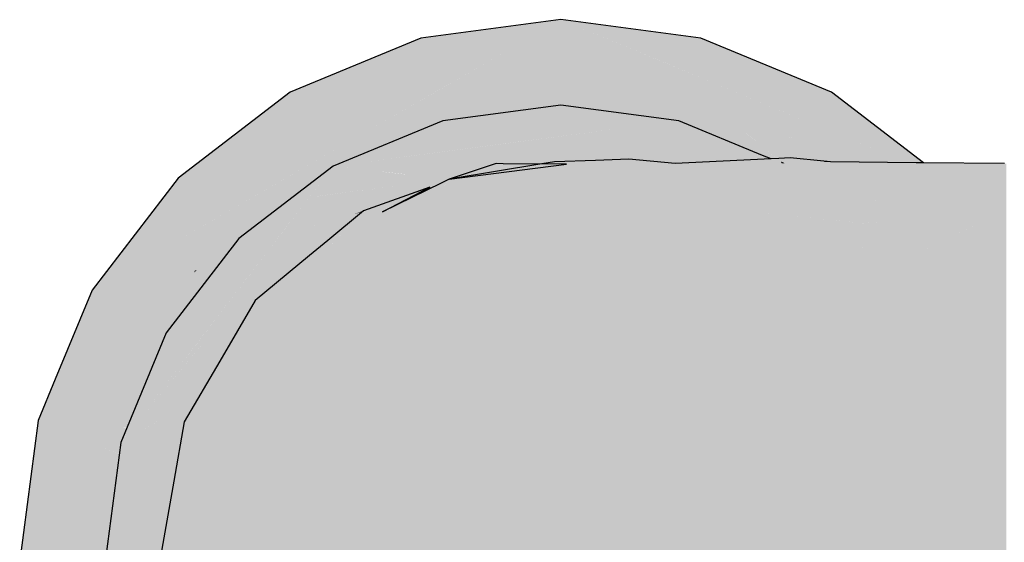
# Model space of a CAD drawing. Header units: millimetres. Extents: x -16331 to -10174, y -4135 to -3584.
# Tile 422 of 456: x -10185.3498 to -10185.1933, y -4010.5527 to -4010.4696. Entities that reach past the tile are written whole.
import ezdxf

# ---------------------------------------------------------------- set-up
doc = ezdxf.new("R2010")
doc.units = ezdxf.units.MM
doc.layers.add('AF-Conexões', color=4, linetype='Continuous')

msp = doc.modelspace()

# ---------------------------------------------------------------- hatches: boundary and pattern name
at = {"layer": 'AF-Conexões', "linetype": 'Continuous'}
for points in [[(-10185.33394, -4010.53867), (-10185.3337, -4010.53684), (-10185.33356, -4010.5365), (-10185.33365, -4010.53648), (-10185.33355, -4010.53648), (-10185.33273, -4010.53449), (-10185.33338, -4010.53444), (-10185.3327, -4010.53443), (-10185.33224, -4010.53332), (-10185.33324, -4010.53332), (-10185.33774, -4010.53408), (-10185.33866, -4010.53528), (-10185.33774, -4010.53408), (-10185.33324, -4010.53332), (-10185.3321, -4010.53299), (-10185.33042, -4010.52893), (-10185.32937, -4010.52638), (-10185.33274, -4010.52955), (-10185.33716, -4010.53332), (-10185.33274, -4010.52955), (-10185.32937, -4010.52638), (-10185.32647, -4010.51938), (-10185.31934, -4010.51009), (-10185.31906, -4010.50847), (-10185.31934, -4010.51009), (-10185.31774, -4010.508), (-10185.31672, -4010.50667), (-10185.31497, -4010.50439), (-10185.31888, -4010.50739), (-10185.31497, -4010.50439), (-10185.30696, -4010.49825), (-10185.30768, -4010.49834), (-10185.30696, -4010.49825), (-10185.29997, -4010.49288), (-10185.29857, -4010.4923), (-10185.29921, -4010.4923), (-10185.29857, -4010.4923), (-10185.2957, -4010.49112), (-10185.29504, -4010.49084), (-10185.28878, -4010.48648), (-10185.28902, -4010.48651), (-10185.28878, -4010.48648), (-10185.29504, -4010.49084), (-10185.29086, -4010.48911), (-10185.29016, -4010.48882), (-10185.28666, -4010.4862), (-10185.28696, -4010.48624), (-10185.28666, -4010.4862), (-10185.29016, -4010.48882), (-10185.28251, -4010.48565), (-10185.27813, -4010.48508), (-10185.26847, -4010.4838), (-10185.26377, -4010.48318), (-10185.26656, -4010.48282), (-10185.26959, -4010.48242), (-10185.27214, -4010.48208), (-10185.27347, -4010.48191), (-10185.2779, -4010.48132), (-10185.27347, -4010.48191), (-10185.27214, -4010.48208), (-10185.26959, -4010.48242), (-10185.26656, -4010.48282), (-10185.26377, -4010.48318), (-10185.25988, -4010.48335), (-10185.25814, -4010.48244), (-10185.25988, -4010.48335), (-10185.26377, -4010.48318), (-10185.26041, -4010.48363), (-10185.26, -4010.48341), (-10185.26041, -4010.48363), (-10185.25217, -4010.48471), (-10185.25018, -4010.48401), (-10185.25217, -4010.48471), (-10185.2511, -4010.48485), (-10185.24503, -4010.48565), (-10185.2488, -4010.48409), (-10185.24955, -4010.48378), (-10185.2488, -4010.48409), (-10185.24503, -4010.48565), (-10185.23982, -4010.48781), (-10185.24127, -4010.48615), (-10185.24814, -4010.48387), (-10185.24127, -4010.48615), (-10185.24434, -4010.48261), (-10185.249, -4010.48359), (-10185.25407, -4010.48191), (-10185.25577, -4010.4812), (-10185.26003, -4010.47944), (-10185.26377, -4010.47789), (-10185.26003, -4010.47944), (-10185.26104, -4010.47676), (-10185.27104, -4010.47488), (-10185.27957, -4010.4811), (-10185.27104, -4010.47488), (-10185.26104, -4010.47676), (-10185.26003, -4010.47944), (-10185.25577, -4010.4812), (-10185.25359, -4010.48007), (-10185.25577, -4010.4812), (-10185.25407, -4010.48191), (-10185.249, -4010.48359), (-10185.24593, -4010.48249), (-10185.249, -4010.48359), (-10185.24434, -4010.48261), (-10185.24479, -4010.48209), (-10185.24434, -4010.48261), (-10185.24127, -4010.48615), (-10185.23982, -4010.48781), (-10185.23654, -4010.48917), (-10185.22774, -4010.49281), (-10185.22767, -4010.49281), (-10185.23345, -4010.48877), (-10185.22766, -4010.49281), (-10185.22748, -4010.49281), (-10185.23301, -4010.48871), (-10185.23626, -4010.48681), (-10185.23301, -4010.48871), (-10185.22748, -4010.49281), (-10185.23296, -4010.48871), (-10185.23533, -4010.48693), (-10185.23569, -4010.48665), (-10185.24349, -4010.48232), (-10185.23569, -4010.48665), (-10185.24335, -4010.48228), (-10185.2442, -4010.48188), (-10185.24589, -4010.48083), (-10185.24875, -4010.47754), (-10185.24589, -4010.48083), (-10185.2442, -4010.48188), (-10185.24335, -4010.48228), (-10185.24411, -4010.48185), (-10185.24318, -4010.48152), (-10185.24411, -4010.48185), (-10185.24335, -4010.48228), (-10185.24199, -4010.48182), (-10185.24264, -4010.48133), (-10185.24199, -4010.48182), (-10185.24335, -4010.48228), (-10185.23569, -4010.48665), (-10185.23532, -4010.48693), (-10185.23296, -4010.4887), (-10185.22748, -4010.49281), (-10185.22717, -4010.49282), (-10185.22757, -4010.48801), (-10185.22758, -4010.48795), (-10185.22747, -4010.48796), (-10185.22743, -4010.48799), (-10185.22735, -4010.48798), (-10185.22743, -4010.48799), (-10185.22188, -4010.49225), (-10185.22491, -4010.4883), (-10185.22536, -4010.48772), (-10185.22491, -4010.4883), (-10185.22188, -4010.49225), (-10185.21498, -4010.4929), (-10185.21491, -4010.49291), (-10185.21203, -4010.49293), (-10185.21298, -4010.49062), (-10185.21562, -4010.48953), (-10185.22125, -4010.48719), (-10185.22786, -4010.48446), (-10185.24049, -4010.48132), (-10185.22786, -4010.48446), (-10185.23768, -4010.48039), (-10185.24175, -4010.48101), (-10185.23768, -4010.48039), (-10185.24018, -4010.48045), (-10185.24367, -4010.48054), (-10185.24018, -4010.48045), (-10185.23768, -4010.48039), (-10185.23875, -4010.47995), (-10185.23886, -4010.4799), (-10185.24804, -4010.47718), (-10185.23886, -4010.4799), (-10185.24689, -4010.47658), (-10185.25111, -4010.47483), (-10185.25374, -4010.47374), (-10185.26377, -4010.46958), (-10185.27136, -4010.47475), (-10185.27977, -4010.48108), (-10185.28654, -4010.48618), (-10185.27977, -4010.48108), (-10185.27136, -4010.47475), (-10185.27981, -4010.48107), (-10185.27993, -4010.48106), (-10185.27981, -4010.48107), (-10185.27136, -4010.47475), (-10185.28053, -4010.48098), (-10185.27136, -4010.47475), (-10185.26377, -4010.46958), (-10185.27172, -4010.4746), (-10185.28075, -4010.48095), (-10185.28858, -4010.48645), (-10185.28075, -4010.48095), (-10185.27172, -4010.4746), (-10185.28083, -4010.48094), (-10185.28091, -4010.48093), (-10185.28083, -4010.48094), (-10185.27172, -4010.4746), (-10185.28162, -4010.48083), (-10185.27172, -4010.4746), (-10185.26377, -4010.46958), (-10185.27215, -4010.47442), (-10185.2819, -4010.4808), (-10185.29106, -4010.48678), (-10185.29638, -4010.49013), (-10185.29981, -4010.49229), (-10185.29638, -4010.49013), (-10185.29106, -4010.48678), (-10185.2819, -4010.4808), (-10185.27215, -4010.47442), (-10185.28197, -4010.48079), (-10185.29125, -4010.4868), (-10185.29221, -4010.48693), (-10185.29266, -4010.48699), (-10185.3001, -4010.49229), (-10185.30225, -4010.49383), (-10185.30986, -4010.49862), (-10185.30225, -4010.49383), (-10185.3001, -4010.49229), (-10185.30015, -4010.49229), (-10185.3001, -4010.49229), (-10185.29266, -4010.48699), (-10185.29296, -4010.48703), (-10185.30067, -4010.49229), (-10185.29296, -4010.48703), (-10185.29266, -4010.48699), (-10185.29221, -4010.48693), (-10185.29125, -4010.4868), (-10185.28197, -4010.48079), (-10185.27215, -4010.47442), (-10185.28295, -4010.48066), (-10185.28732, -4010.48318), (-10185.29429, -4010.4872), (-10185.30307, -4010.49227), (-10185.301, -4010.49229), (-10185.30307, -4010.49227), (-10185.30398, -4010.49455), (-10185.30307, -4010.49227), (-10185.30774, -4010.49497), (-10185.31061, -4010.49729), (-10185.30901, -4010.49663), (-10185.30998, -4010.49864), (-10185.30901, -4010.49663), (-10185.31061, -4010.49729), (-10185.31062, -4010.49872), (-10185.311, -4010.49877), (-10185.31118, -4010.49946), (-10185.311, -4010.49877), (-10185.31062, -4010.49872), (-10185.31061, -4010.49729), (-10185.31271, -4010.49899), (-10185.31061, -4010.49729), (-10185.30774, -4010.49497), (-10185.31469, -4010.49898), (-10185.3113, -4010.49758), (-10185.31304, -4010.49903), (-10185.3207, -4010.50545), (-10185.32192, -4010.5084), (-10185.32157, -4010.50828), (-10185.31983, -4010.5077), (-10185.32157, -4010.50828), (-10185.32194, -4010.5095), (-10185.32157, -4010.50936), (-10185.32135, -4010.50929), (-10185.32157, -4010.50936), (-10185.32204, -4010.50981), (-10185.32281, -4010.51055), (-10185.33242, -4010.52715), (-10185.33466, -4010.53006), (-10185.33242, -4010.52715), (-10185.32281, -4010.51055), (-10185.32204, -4010.50981), (-10185.32194, -4010.5095), (-10185.32201, -4010.50952), (-10185.32245, -4010.50968), (-10185.32201, -4010.50952), (-10185.32194, -4010.5095), (-10185.32157, -4010.50828), (-10185.32192, -4010.5084), (-10185.32924, -4010.51083), (-10185.32192, -4010.5084), (-10185.3207, -4010.50545), (-10185.31304, -4010.49903), (-10185.3113, -4010.49758), (-10185.31334, -4010.49907), (-10185.3113, -4010.49758), (-10185.31469, -4010.49898), (-10185.31502, -4010.49929), (-10185.32011, -4010.50403), (-10185.31502, -4010.49929), (-10185.31469, -4010.49898), (-10185.31528, -4010.49932), (-10185.31907, -4010.50151), (-10185.32987, -4010.50774), (-10185.33825, -4010.51258), (-10185.33032, -4010.51119), (-10185.32976, -4010.51101), (-10185.33032, -4010.51119), (-10185.33825, -4010.51258), (-10185.33205, -4010.51177), (-10185.33037, -4010.51155), (-10185.32953, -4010.51093), (-10185.33037, -4010.51155), (-10185.32474, -4010.51049), (-10185.32272, -4010.51034), (-10185.32474, -4010.51049), (-10185.32558, -4010.51079), (-10185.32474, -4010.51049), (-10185.33037, -4010.51155), (-10185.32614, -4010.51099), (-10185.32304, -4010.51058), (-10185.33105, -4010.51673), (-10185.32304, -4010.51058), (-10185.33037, -4010.51155), (-10185.33876, -4010.52264), (-10185.33037, -4010.51155), (-10185.33825, -4010.51258), (-10185.34411, -4010.52675), (-10185.34684, -4010.53332), (-10185.3395, -4010.53636), (-10185.33438, -4010.53848)], [(-10185.33825, -4010.51258), (-10185.26377, -4010.46958), (-10185.28603, -4010.47252), (-10185.30677, -4010.4811), (-10185.32458, -4010.49477)], [(-10185.20888, -4010.49232), (-10185.20718, -4010.49233), (-10185.24151, -4010.47252), (-10185.26377, -4010.46958)], [(-10185.20718, -4010.49233), (-10185.20612, -4010.49234), (-10185.22077, -4010.4811), (-10185.24151, -4010.47252)], [(-10185.24503, -4010.48565), (-10185.26377, -4010.48318), (-10185.28251, -4010.48565), (-10185.29997, -4010.49288)], [(-10185.282, -4010.49488), (-10185.28028, -4010.49436), (-10185.27421, -4010.49253), (-10185.27672, -4010.49262), (-10185.27677, -4010.49262), (-10185.27773, -4010.49266), (-10185.27677, -4010.49262), (-10185.27672, -4010.49262), (-10185.27421, -4010.49253), (-10185.27404, -4010.49248), (-10185.27295, -4010.49249), (-10185.27057, -4010.4925), (-10185.26886, -4010.49252), (-10185.27032, -4010.49239), (-10185.26886, -4010.49252), (-10185.26818, -4010.49232), (-10185.2685, -4010.49233), (-10185.2661, -4010.49056), (-10185.26779, -4010.4904), (-10185.26886, -4010.4903), (-10185.2764, -4010.49246), (-10185.26886, -4010.4903), (-10185.26779, -4010.4904), (-10185.2661, -4010.49056), (-10185.2685, -4010.49233), (-10185.26818, -4010.49232), (-10185.26886, -4010.49252), (-10185.26679, -4010.49253), (-10185.26478, -4010.4922), (-10185.26695, -4010.49228), (-10185.26478, -4010.4922), (-10185.26164, -4010.49209), (-10185.25829, -4010.49197), (-10185.25583, -4010.49189), (-10185.25531, -4010.49159), (-10185.2598, -4010.49138), (-10185.25531, -4010.49159), (-10185.25891, -4010.49123), (-10185.25932, -4010.49119), (-10185.26241, -4010.4909), (-10185.25932, -4010.49119), (-10185.25891, -4010.49123), (-10185.25528, -4010.49157), (-10185.25299, -4010.49025), (-10185.24503, -4010.48565), (-10185.25906, -4010.4875), (-10185.2652, -4010.49064), (-10185.26504, -4010.49066), (-10185.26305, -4010.49084), (-10185.26504, -4010.49066), (-10185.2652, -4010.49064), (-10185.25906, -4010.4875), (-10185.26927, -4010.49027), (-10185.25906, -4010.4875), (-10185.26891, -4010.4888), (-10185.27149, -4010.49006), (-10185.27519, -4010.49187), (-10185.27149, -4010.49006), (-10185.26891, -4010.4888), (-10185.27176, -4010.49003), (-10185.27735, -4010.49246), (-10185.27928, -4010.49271), (-10185.27735, -4010.49246), (-10185.27176, -4010.49003), (-10185.27256, -4010.48996), (-10185.27176, -4010.49003), (-10185.26891, -4010.4888), (-10185.27081, -4010.48905), (-10185.27424, -4010.4898), (-10185.27081, -4010.48905), (-10185.2756, -4010.48968), (-10185.28597, -4010.49239), (-10185.2756, -4010.48968), (-10185.28403, -4010.49079), (-10185.29571, -4010.49232), (-10185.28667, -4010.49297), (-10185.29571, -4010.49232), (-10185.29997, -4010.49288), (-10185.29136, -4010.49313), (-10185.29997, -4010.49288), (-10185.29623, -4010.49331), (-10185.28816, -4010.49419), (-10185.29618, -4010.4933), (-10185.28816, -4010.49419), (-10185.2877, -4010.49382), (-10185.29499, -4010.49326), (-10185.28769, -4010.49382), (-10185.28815, -4010.4942)], [(-10185.23982, -4010.48781), (-10185.25402, -4010.48582), (-10185.26285, -4010.49256), (-10185.25739, -4010.49186), (-10185.2516, -4010.49111)], [(-10185.25528, -4010.49157), (-10185.25583, -4010.49189), (-10185.25522, -4010.49186), (-10185.2548, -4010.49161), (-10185.24503, -4010.48565)], [(-10185.24503, -4010.48565), (-10185.25522, -4010.49186), (-10185.25302, -4010.49179)], [(-10185.24561, -4010.49247), (-10185.24532, -4010.49245), (-10185.23855, -4010.49213), (-10185.23937, -4010.49131), (-10185.24503, -4010.48565), (-10185.25301, -4010.49178), (-10185.25295, -4010.49178), (-10185.25234, -4010.49176), (-10185.25222, -4010.49185)], [(-10185.24503, -4010.48565), (-10185.23855, -4010.49213), (-10185.23671, -4010.49204)], [(-10185.23873, -4010.49049), (-10185.23671, -4010.49204), (-10185.23418, -4010.49192), (-10185.23035, -4010.49173), (-10185.23173, -4010.49116), (-10185.23624, -4010.49073), (-10185.23173, -4010.49116), (-10185.24503, -4010.48565)], [(-10185.22693, -4010.49282), (-10185.22747, -4010.488), (-10185.22758, -4010.48795), (-10185.22757, -4010.48801)], [(-10185.22758, -4010.48795), (-10185.22717, -4010.49282), (-10185.22693, -4010.49282)], [(-10185.22693, -4010.49282), (-10185.22507, -4010.49283), (-10185.22188, -4010.49225), (-10185.22747, -4010.48796)], [(-10185.21298, -4010.49062), (-10185.21203, -4010.49293), (-10185.20733, -4010.49296)], [(-10185.31958, -4010.52665), (-10185.31798, -4010.52391), (-10185.32361, -4010.53356), (-10185.32528, -4010.54298), (-10185.32752, -4010.55558), (-10185.32528, -4010.56819), (-10185.3253, -4010.55558), (-10185.32438, -4010.54256), (-10185.3253, -4010.55558), (-10185.32528, -4010.56819), (-10185.32361, -4010.5776), (-10185.32438, -4010.56861), (-10185.32431, -4010.55558), (-10185.32438, -4010.56861), (-10185.32361, -4010.5776), (-10185.31798, -4010.58726), (-10185.32043, -4010.57406), (-10185.31798, -4010.58726), (-10185.31235, -4010.59692), (-10185.31617, -4010.58791), (-10185.31235, -4010.59692), (-10185.30374, -4010.60406), (-10185.30555, -4010.60032), (-10185.29512, -4010.6112), (-10185.28458, -4010.61494), (-10185.29439, -4010.60921), (-10185.28169, -4010.61575), (-10185.27058, -4010.61884), (-10185.27554, -4010.61606), (-10185.28555, -4010.61086), (-10185.2991, -4010.59938), (-10185.30865, -4010.5866), (-10185.2991, -4010.59938), (-10185.28555, -4010.61086), (-10185.27554, -4010.61606), (-10185.26478, -4010.61897), (-10185.25069, -4010.61958), (-10185.26052, -4010.61843), (-10185.25044, -4010.6187), (-10185.26686, -4010.61515), (-10185.28081, -4010.60694), (-10185.29111, -4010.59603), (-10185.30125, -4010.5857), (-10185.31263, -4010.57009), (-10185.31747, -4010.55558), (-10185.32043, -4010.53711), (-10185.31747, -4010.55558), (-10185.31263, -4010.57009), (-10185.30125, -4010.5857), (-10185.29111, -4010.59603), (-10185.28081, -4010.60694), (-10185.26686, -4010.61515), (-10185.25044, -4010.6187), (-10185.23379, -4010.61938), (-10185.24699, -4010.61585), (-10185.26778, -4010.60673), (-10185.27851, -4010.59621), (-10185.29164, -4010.58575), (-10185.27851, -4010.59621), (-10185.28133, -4010.5834), (-10185.29961, -4010.57493), (-10185.30716, -4010.55558), (-10185.29961, -4010.57493), (-10185.28133, -4010.5834), (-10185.27851, -4010.59621), (-10185.26778, -4010.60673), (-10185.24699, -4010.61585), (-10185.23379, -4010.61938), (-10185.23291, -4010.61578), (-10185.2518, -4010.60694), (-10185.25695, -4010.59603), (-10185.2518, -4010.60694), (-10185.23291, -4010.61578), (-10185.23177, -4010.61086), (-10185.23208, -4010.61221), (-10185.22376, -4010.61359), (-10185.23208, -4010.61221), (-10185.23211, -4010.61233), (-10185.22329, -4010.61375), (-10185.22307, -4010.6137), (-10185.22329, -4010.61375), (-10185.23211, -4010.61233), (-10185.23291, -4010.61578), (-10185.23356, -4010.61844), (-10185.23379, -4010.61938), (-10185.23065, -4010.61856), (-10185.23379, -4010.61938), (-10185.22992, -4010.61926), (-10185.22879, -4010.61922), (-10185.22807, -4010.61867), (-10185.22846, -4010.61865), (-10185.22865, -4010.61864), (-10185.23022, -4010.61858), (-10185.22865, -4010.61864), (-10185.22846, -4010.61865), (-10185.22807, -4010.61867), (-10185.22757, -4010.61828), (-10185.22807, -4010.61867), (-10185.22879, -4010.61922), (-10185.22783, -4010.61868), (-10185.22597, -4010.61762), (-10185.22701, -4010.61786), (-10185.22652, -4010.61748), (-10185.22701, -4010.61786), (-10185.22597, -4010.61762), (-10185.22879, -4010.61922), (-10185.2209, -4010.61897), (-10185.20706, -4010.61955), (-10185.20653, -4010.61957), (-10185.19331, -4010.61863), (-10185.19335, -4010.61863), (-10185.20667, -4010.61924), (-10185.19297, -4010.61861), (-10185.20362, -4010.6169), (-10185.20798, -4010.6162), (-10185.22196, -4010.61596), (-10185.2187, -4010.61448), (-10185.21873, -4010.61442), (-10185.21886, -4010.61446), (-10185.22449, -4010.61592), (-10185.22287, -4010.61468), (-10185.22194, -4010.61396), (-10185.22287, -4010.61468), (-10185.22449, -4010.61592), (-10185.21886, -4010.61446), (-10185.21898, -4010.61438), (-10185.21912, -4010.61442), (-10185.21944, -4010.6143), (-10185.21967, -4010.61433), (-10185.21992, -4010.61422), (-10185.22012, -4010.61425), (-10185.22186, -4010.6139), (-10185.22012, -4010.61425), (-10185.21992, -4010.61422), (-10185.22019, -4010.61418), (-10185.21992, -4010.61422), (-10185.22103, -4010.61327), (-10185.21992, -4010.61422), (-10185.21967, -4010.61433), (-10185.21952, -4010.61429), (-10185.21806, -4010.61394), (-10185.21707, -4010.61265), (-10185.21806, -4010.61394), (-10185.21952, -4010.61429), (-10185.21967, -4010.61433), (-10185.21944, -4010.6143), (-10185.21912, -4010.61442), (-10185.21898, -4010.61438), (-10185.21886, -4010.61446), (-10185.21877, -4010.61441), (-10185.21824, -4010.61417), (-10185.21742, -4010.61408), (-10185.21965, -4010.616), (-10185.20798, -4010.6162), (-10185.21205, -4010.61186), (-10185.2163, -4010.61164), (-10185.21604, -4010.61129), (-10185.21875, -4010.61152), (-10185.21604, -4010.61129), (-10185.21581, -4010.611), (-10185.21805, -4010.61098), (-10185.21581, -4010.611), (-10185.21604, -4010.61129), (-10185.2163, -4010.61164), (-10185.21205, -4010.61186), (-10185.21282, -4010.61103), (-10185.21501, -4010.60996), (-10185.21606, -4010.60945), (-10185.23676, -4010.59938), (-10185.21606, -4010.60945), (-10185.21501, -4010.60996), (-10185.21282, -4010.61103), (-10185.21011, -4010.61105), (-10185.20887, -4010.61054), (-10185.20883, -4010.61052), (-10185.20847, -4010.60965), (-10185.20883, -4010.61052), (-10185.20113, -4010.60733), (-10185.20769, -4010.60778), (-10185.21365, -4010.60818), (-10185.20769, -4010.60778), (-10185.20113, -4010.60733), (-10185.20759, -4010.60752), (-10185.20113, -4010.60733), (-10185.20646, -4010.6048), (-10185.21327, -4010.60769), (-10185.21378, -4010.60771), (-10185.21327, -4010.60769), (-10185.21257, -4010.60678), (-10185.21327, -4010.60769), (-10185.20646, -4010.6048), (-10185.20865, -4010.60377), (-10185.20983, -4010.60321), (-10185.20646, -4010.6048), (-10185.20588, -4010.60339), (-10185.20646, -4010.6048), (-10185.19737, -4010.60911), (-10185.20898, -4010.61088), (-10185.21011, -4010.61105), (-10185.20905, -4010.61106), (-10185.19893, -4010.61115), (-10185.21282, -4010.61103), (-10185.20798, -4010.6162), (-10185.20245, -4010.61574), (-10185.20068, -4010.61342), (-10185.20245, -4010.61574), (-10185.19297, -4010.61494), (-10185.19297, -4010.6112), (-10185.19297, -4010.60406), (-10185.19297, -4010.60338), (-10185.19343, -4010.60399), (-10185.20532, -4010.60205), (-10185.19343, -4010.60399), (-10185.19297, -4010.60338), (-10185.20526, -4010.60191), (-10185.20854, -4010.60152), (-10185.20526, -4010.60191), (-10185.19297, -4010.60338), (-10185.2052, -4010.60175), (-10185.19297, -4010.60338), (-10185.19297, -4010.59692), (-10185.20457, -4010.60023), (-10185.20839, -4010.60132), (-10185.21593, -4010.60032), (-10185.20839, -4010.60132), (-10185.20457, -4010.60023), (-10185.20386, -4010.59853), (-10185.20655, -4010.59893), (-10185.20386, -4010.59853), (-10185.20457, -4010.60023), (-10185.19297, -4010.59692), (-10185.20152, -4010.59288), (-10185.19297, -4010.59692), (-10185.19297, -4010.58726), (-10185.20135, -4010.59246), (-10185.20181, -4010.59274), (-10185.20135, -4010.59246), (-10185.20107, -4010.59178), (-10185.20135, -4010.59246), (-10185.19297, -4010.58726), (-10185.19772, -4010.58742), (-10185.19929, -4010.58748), (-10185.21202, -4010.58791), (-10185.23822, -4010.58661), (-10185.254, -4010.58632), (-10185.26823, -4010.58534), (-10185.254, -4010.58632), (-10185.23822, -4010.58661), (-10185.21202, -4010.58791), (-10185.19929, -4010.58748), (-10185.19297, -4010.58726), (-10185.19816, -4010.58475), (-10185.19297, -4010.58726), (-10185.19297, -4010.57761), (-10185.19508, -4010.57733), (-10185.22026, -4010.57406), (-10185.24485, -4010.57009), (-10185.26471, -4010.57493), (-10185.28495, -4010.56813), (-10185.26471, -4010.57493), (-10185.24485, -4010.57009), (-10185.22026, -4010.57406), (-10185.19508, -4010.57733), (-10185.19297, -4010.57761), (-10185.19297, -4010.57223), (-10185.19477, -4010.57657), (-10185.19297, -4010.57223), (-10185.19297, -4010.56819), (-10185.20861, -4010.56861), (-10185.19297, -4010.56819), (-10185.19297, -4010.55558), (-10185.2088, -4010.55558), (-10185.21585, -4010.55558), (-10185.23791, -4010.55558), (-10185.25858, -4010.55558), (-10185.27733, -4010.55558), (-10185.29367, -4010.55558), (-10185.27733, -4010.55558), (-10185.25858, -4010.55558), (-10185.23791, -4010.55558), (-10185.21585, -4010.55558), (-10185.2088, -4010.55558), (-10185.19297, -4010.55558), (-10185.19297, -4010.54298), (-10185.19297, -4010.53894), (-10185.19477, -4010.5346), (-10185.20861, -4010.54256), (-10185.19477, -4010.5346), (-10185.19297, -4010.53894), (-10185.19297, -4010.53356), (-10185.19508, -4010.53384), (-10185.19297, -4010.53356), (-10185.19297, -4010.52391), (-10185.19816, -4010.52642), (-10185.22026, -4010.53711), (-10185.24485, -4010.54108), (-10185.26471, -4010.53624), (-10185.28495, -4010.54304), (-10185.29961, -4010.53624), (-10185.31263, -4010.54108), (-10185.29961, -4010.53624), (-10185.28495, -4010.54304), (-10185.26471, -4010.53624), (-10185.24485, -4010.54108), (-10185.22026, -4010.53711), (-10185.19816, -4010.52642), (-10185.19297, -4010.52391), (-10185.19928, -4010.52369), (-10185.20107, -4010.51938), (-10185.20152, -4010.51829), (-10185.2018, -4010.51843), (-10185.20152, -4010.51829), (-10185.20107, -4010.51938), (-10185.19928, -4010.52369), (-10185.19858, -4010.52263), (-10185.19928, -4010.52369), (-10185.19772, -4010.52375), (-10185.19297, -4010.52391), (-10185.19297, -4010.51425), (-10185.20386, -4010.51264), (-10185.20505, -4010.51419), (-10185.21202, -4010.52326), (-10185.23822, -4010.52456), (-10185.25379, -4010.52547), (-10185.26785, -4010.52542), (-10185.28133, -4010.52777), (-10185.29162, -4010.52583), (-10185.30075, -4010.52485), (-10185.30865, -4010.52456), (-10185.31617, -4010.52326), (-10185.30865, -4010.52456), (-10185.30075, -4010.52485), (-10185.29162, -4010.52583), (-10185.28133, -4010.52777), (-10185.26785, -4010.52542), (-10185.25379, -4010.52547), (-10185.23822, -4010.52456), (-10185.21202, -4010.52326), (-10185.20505, -4010.51419), (-10185.20386, -4010.51264), (-10185.20655, -4010.51224), (-10185.20386, -4010.51264), (-10185.19297, -4010.51425), (-10185.19297, -4010.50711), (-10185.19297, -4010.49997), (-10185.20532, -4010.50912), (-10185.19297, -4010.49997), (-10185.20646, -4010.50637), (-10185.20854, -4010.50965), (-10185.20646, -4010.50637), (-10185.20983, -4010.50796), (-10185.20864, -4010.5074), (-10185.20958, -4010.50668), (-10185.20864, -4010.5074), (-10185.20646, -4010.50637), (-10185.20113, -4010.50384), (-10185.19297, -4010.49997), (-10185.20741, -4010.50123), (-10185.20854, -4010.50133), (-10185.21153, -4010.50519), (-10185.20854, -4010.50133), (-10185.21451, -4010.50186), (-10185.21257, -4010.50439), (-10185.21175, -4010.50546), (-10185.21257, -4010.50439), (-10185.21451, -4010.50186), (-10185.21466, -4010.50279), (-10185.21451, -4010.50186), (-10185.21568, -4010.50196), (-10185.21568, -4010.50201), (-10185.21593, -4010.51085), (-10185.23676, -4010.51179), (-10185.25695, -4010.51514), (-10185.27247, -4010.51496), (-10185.25695, -4010.51514), (-10185.23676, -4010.51179), (-10185.21593, -4010.51085), (-10185.21568, -4010.50196), (-10185.23177, -4010.50031), (-10185.2518, -4010.50423), (-10185.23177, -4010.50031), (-10185.21575, -4010.50195), (-10185.21568, -4010.50196), (-10185.21518, -4010.50098), (-10185.21395, -4010.49853), (-10185.21801, -4010.49684), (-10185.21831, -4010.49691), (-10185.21801, -4010.49684), (-10185.21852, -4010.49663), (-10185.22009, -4010.49598), (-10185.22132, -4010.49768), (-10185.22009, -4010.49598), (-10185.2207, -4010.49573), (-10185.22275, -4010.49658), (-10185.2207, -4010.49573), (-10185.22009, -4010.49598), (-10185.21852, -4010.49663), (-10185.21801, -4010.49684), (-10185.21395, -4010.49853), (-10185.21238, -4010.49542), (-10185.21957, -4010.49526), (-10185.22195, -4010.49521), (-10185.22461, -4010.49515), (-10185.22195, -4010.49521), (-10185.2228, -4010.49486), (-10185.22195, -4010.49521), (-10185.21238, -4010.49542), (-10185.20153, -4010.49587), (-10185.19297, -4010.49622), (-10185.19297, -4010.49261), (-10185.19297, -4010.49248), (-10185.19313, -4010.49255), (-10185.19297, -4010.49248), (-10185.1932, -4010.49252), (-10185.2038, -4010.49412), (-10185.1932, -4010.49252), (-10185.19297, -4010.49248), (-10185.1933, -4010.49248), (-10185.20612, -4010.49234), (-10185.20729, -4010.49233), (-10185.2233, -4010.49465), (-10185.20729, -4010.49233), (-10185.2209, -4010.4922), (-10185.22458, -4010.49412), (-10185.2241, -4010.49432), (-10185.22458, -4010.49412), (-10185.22495, -4010.49489), (-10185.22458, -4010.49412), (-10185.22163, -4010.49258), (-10185.2209, -4010.4922), (-10185.22189, -4010.49224), (-10185.22469, -4010.49408), (-10185.2254, -4010.49455), (-10185.22649, -4010.49511), (-10185.24587, -4010.49602), (-10185.26778, -4010.50444), (-10185.29111, -4010.51514), (-10185.26778, -4010.50444), (-10185.24587, -4010.49602), (-10185.22649, -4010.49511), (-10185.22795, -4010.49273), (-10185.22811, -4010.49247), (-10185.22853, -4010.49249), (-10185.22811, -4010.49247), (-10185.22757, -4010.49288), (-10185.22548, -4010.49448), (-10185.22477, -4010.49404), (-10185.22548, -4010.49448), (-10185.22757, -4010.49288), (-10185.22811, -4010.49247), (-10185.22795, -4010.49273), (-10185.22649, -4010.49511), (-10185.2254, -4010.49455), (-10185.22469, -4010.49408), (-10185.22189, -4010.49224), (-10185.22193, -4010.49219), (-10185.22334, -4010.49218), (-10185.22193, -4010.49219), (-10185.222, -4010.49209), (-10185.22732, -4010.49158), (-10185.22915, -4010.49167), (-10185.23009, -4010.49184), (-10185.23526, -4010.49274), (-10185.22983, -4010.49195), (-10185.22895, -4010.49182), (-10185.22792, -4010.49213), (-10185.2282, -4010.4924), (-10185.22363, -4010.49217), (-10185.2282, -4010.4924), (-10185.22869, -4010.49242), (-10185.22882, -4010.49212), (-10185.22942, -4010.49212), (-10185.22882, -4010.49212), (-10185.2282, -4010.4924), (-10185.22792, -4010.49213), (-10185.22856, -4010.49213), (-10185.22792, -4010.49213), (-10185.22895, -4010.49182), (-10185.22983, -4010.49195), (-10185.23089, -4010.4921), (-10185.23526, -4010.49274), (-10185.23009, -4010.49184), (-10185.22915, -4010.49167), (-10185.23035, -4010.49173), (-10185.24561, -4010.49247), (-10185.26364, -4010.49532), (-10185.28081, -4010.50423), (-10185.2991, -4010.51179), (-10185.28081, -4010.50423), (-10185.26364, -4010.49532), (-10185.24561, -4010.49247), (-10185.25295, -4010.49178), (-10185.27319, -4010.49539), (-10185.26568, -4010.49254), (-10185.26721, -4010.49312), (-10185.27319, -4010.49539), (-10185.25752, -4010.4926), (-10185.26134, -4010.49257), (-10185.26285, -4010.49256), (-10185.26134, -4010.49257), (-10185.25752, -4010.4926), (-10185.25295, -4010.49178), (-10185.25829, -4010.49197), (-10185.26478, -4010.4922), (-10185.26679, -4010.49253), (-10185.28152, -4010.49497), (-10185.28555, -4010.50031), (-10185.2817, -4010.4952), (-10185.28152, -4010.49497), (-10185.28279, -4010.49559), (-10185.29209, -4010.50014), (-10185.28458, -4010.49622), (-10185.28809, -4010.49806), (-10185.28941, -4010.49874), (-10185.29209, -4010.50014), (-10185.29051, -4010.49937), (-10185.28893, -4010.4986), (-10185.28746, -4010.49787), (-10185.28575, -4010.49704), (-10185.28279, -4010.49559), (-10185.28248, -4010.49544), (-10185.28409, -4010.49597), (-10185.29512, -4010.49997), (-10185.30555, -4010.51085), (-10185.29847, -4010.50346), (-10185.29512, -4010.49997), (-10185.30082, -4010.50469), (-10185.30374, -4010.50711), (-10185.31235, -4010.51425), (-10185.31257, -4010.51443)], [(-10185.25234, -4010.49176), (-10185.25295, -4010.49178), (-10185.25243, -4010.49183)], [(-10185.22882, -4010.49212), (-10185.22869, -4010.49242), (-10185.2282, -4010.4924)], [(-10185.2209, -4010.4922), (-10185.222, -4010.49209), (-10185.22189, -4010.49224)], [(-10185.3337, -4010.53684), (-10185.29997, -4010.49288), (-10185.31497, -4010.50439), (-10185.32647, -4010.51938)], [(-10185.30377, -4010.49784), (-10185.3027, -4010.49769), (-10185.29036, -4010.49603), (-10185.29047, -4010.49612), (-10185.28238, -4010.49508), (-10185.28205, -4010.49491), (-10185.28152, -4010.49497), (-10185.27421, -4010.49253), (-10185.282, -4010.49488), (-10185.28817, -4010.49422), (-10185.29623, -4010.49331), (-10185.2999, -4010.49289), (-10185.30022, -4010.49345), (-10185.30263, -4010.49757), (-10185.30022, -4010.49345), (-10185.2999, -4010.49289), (-10185.30034, -4010.49345), (-10185.2999, -4010.49289), (-10185.29997, -4010.49288), (-10185.30041, -4010.49345)], [(-10185.29686, -4010.49232), (-10185.30364, -4010.49782), (-10185.30248, -4010.49767)], [(-10185.29346, -4010.49234), (-10185.29463, -4010.49233), (-10185.29791, -4010.49708), (-10185.29014, -4010.49236)], [(-10185.28179, -4010.49477), (-10185.28511, -4010.4924), (-10185.29292, -4010.49644)], [(-10185.27295, -4010.49249), (-10185.27404, -4010.49248), (-10185.27419, -4010.49253), (-10185.28152, -4010.49497), (-10185.26285, -4010.49256)], [(-10185.28051, -4010.4941), (-10185.28152, -4010.49497), (-10185.27404, -4010.49248)], [(-10185.3337, -4010.53684), (-10185.32137, -4010.52972), (-10185.32083, -4010.5288), (-10185.31964, -4010.52675), (-10185.31257, -4010.51442), (-10185.31459, -4010.5161), (-10185.31257, -4010.51442), (-10185.31235, -4010.51424), (-10185.274, -4010.494), (-10185.30281, -4010.50634), (-10185.30082, -4010.50469), (-10185.3, -4010.50401), (-10185.29614, -4010.50081), (-10185.30545, -4010.50668), (-10185.29614, -4010.50081), (-10185.30636, -4010.50396), (-10185.30894, -4010.50838), (-10185.30663, -4010.50406), (-10185.30898, -4010.50841), (-10185.30939, -4010.50916), (-10185.30898, -4010.50841), (-10185.30917, -4010.5085), (-10185.30962, -4010.50928), (-10185.30917, -4010.5085), (-10185.30663, -4010.50406), (-10185.31106, -4010.50942), (-10185.31194, -4010.51049), (-10185.31106, -4010.50942), (-10185.31153, -4010.50965), (-10185.31106, -4010.50942), (-10185.30663, -4010.50406), (-10185.30894, -4010.50838), (-10185.30636, -4010.50396), (-10185.30591, -4010.50319), (-10185.30583, -4010.50305), (-10185.29397, -4010.49902), (-10185.29415, -4010.49917), (-10185.28256, -4010.49514), (-10185.29097, -4010.49653), (-10185.29161, -4010.49664), (-10185.30321, -4010.49855), (-10185.29161, -4010.49664), (-10185.29097, -4010.49653), (-10185.28256, -4010.49514), (-10185.28238, -4010.49508), (-10185.29047, -4010.49612), (-10185.30271, -4010.4977), (-10185.30377, -4010.49784), (-10185.30448, -4010.49876), (-10185.30355, -4010.49861), (-10185.30448, -4010.49876), (-10185.30843, -4010.50392), (-10185.30926, -4010.50499), (-10185.31362, -4010.51068), (-10185.3145, -4010.51182), (-10185.32334, -4010.52335), (-10185.32337, -4010.52338), (-10185.32088, -4010.52131), (-10185.32085, -4010.52128)], [(-10185.28401, -4010.49593), (-10185.28331, -4010.49556), (-10185.28238, -4010.49508), (-10185.3055, -4010.50294), (-10185.2991, -4010.50138), (-10185.29042, -4010.49927), (-10185.28458, -4010.49622)], [(-10185.28409, -4010.49597), (-10185.28077, -4010.49487), (-10185.28152, -4010.49497), (-10185.28205, -4010.49491), (-10185.28238, -4010.49508), (-10185.28331, -4010.49556), (-10185.28335, -4010.49558), (-10185.28331, -4010.49556), (-10185.29427, -4010.49926), (-10185.29441, -4010.49939), (-10185.29509, -4010.49995)], [(-10185.28331, -4010.49556), (-10185.28247, -4010.49512), (-10185.28238, -4010.49508), (-10185.28255, -4010.49514), (-10185.29415, -4010.49917), (-10185.29426, -4010.49926)], [(-10185.3027, -4010.4977), (-10185.29049, -4010.49612), (-10185.29037, -4010.49603)], [(-10185.19297, -4010.49622), (-10185.21238, -4010.49542), (-10185.21568, -4010.50196), (-10185.19297, -4010.49997)], [(-10185.30591, -4010.50319), (-10185.29427, -4010.49926), (-10185.29416, -4010.49917)], [(-10185.30591, -4010.50319), (-10185.29443, -4010.49939), (-10185.29428, -4010.49927)], [(-10185.29441, -4010.49939), (-10185.30591, -4010.50319), (-10185.29679, -4010.50056)], [(-10185.29415, -4010.49917), (-10185.30582, -4010.50305), (-10185.3059, -4010.50319)], [(-10185.30583, -4010.50305), (-10185.29416, -4010.49917), (-10185.29398, -4010.49902)], [(-10185.29977, -4010.50162), (-10185.2911, -4010.49962), (-10185.29062, -4010.49938)], [(-10185.29679, -4010.50056), (-10185.29511, -4010.49995), (-10185.29443, -4010.49939)], [(-10185.29679, -4010.50056), (-10185.29533, -4010.50014), (-10185.29513, -4010.49997)], [(-10185.29532, -4010.50014), (-10185.29679, -4010.50056), (-10185.30636, -4010.50396)], [(-10185.30636, -4010.50396), (-10185.29615, -4010.50082), (-10185.29584, -4010.50056), (-10185.29534, -4010.50014)], [(-10185.29679, -4010.50056), (-10185.3059, -4010.50319), (-10185.30635, -4010.50396)], [(-10185.3055, -4010.50294), (-10185.30993, -4010.50523), (-10185.29977, -4010.50162)], [(-10185.30663, -4010.50406), (-10185.30917, -4010.5085), (-10185.30898, -4010.50841)], [(-10185.32204, -4010.50981), (-10185.32157, -4010.50936), (-10185.32194, -4010.5095)], [(-10185.3337, -4010.53684), (-10185.32088, -4010.52131), (-10185.32337, -4010.52338)], [(-10185.33617, -4010.55558), (-10185.32731, -4010.55442), (-10185.32616, -4010.5479), (-10185.32361, -4010.53356), (-10185.32137, -4010.52973), (-10185.32311, -4010.53073), (-10185.33364, -4010.55076), (-10185.32311, -4010.53073), (-10185.3337, -4010.53684), (-10185.33609, -4010.55497)], [(-10185.33324, -4010.53332), (-10185.32347, -4010.53332), (-10185.32143, -4010.52983)], [(-10185.33661, -4010.55894), (-10185.33617, -4010.55558), (-10185.33394, -4010.53867), (-10185.33865, -4010.53671), (-10185.34684, -4010.53332), (-10185.34977, -4010.55558)]]:
    msp.add_hatch(color=161, dxfattribs=at).paths.add_polyline_path(points)

# ---------------------------------------------------------------- linework, layer by layer
at = {"layer": 'AF-Conexões'}
for p, q in [((-10185.26377, -4010.46958), (-10185.28603, -4010.47252)), ((-10185.24151, -4010.47252), (-10185.26377, -4010.46958)), ((-10185.28603, -4010.47252), (-10185.30677, -4010.4811)), ((-10185.22077, -4010.4811), (-10185.24151, -4010.47252)), ((-10185.30677, -4010.4811), (-10185.32458, -4010.49477)), ((-10185.20612, -4010.49234), (-10185.22077, -4010.4811)), ((-10185.26377, -4010.48318), (-10185.28251, -4010.48565)), ((-10185.24503, -4010.48565), (-10185.26377, -4010.48318)), ((-10185.28251, -4010.48565), (-10185.29997, -4010.49288)), ((-10185.23173, -4010.49116), (-10185.24503, -4010.48565)), ((-10185.26478, -4010.4922), (-10185.26679, -4010.49253)), ((-10185.25829, -4010.49197), (-10185.26478, -4010.4922)), ((-10185.25295, -4010.49178), (-10185.25829, -4010.49197)), ((-10185.24561, -4010.49247), (-10185.25295, -4010.49178)), ((-10185.23035, -4010.49173), (-10185.24561, -4010.49247)), ((-10185.23035, -4010.49173), (-10185.23173, -4010.49116)), ((-10185.22915, -4010.49167), (-10185.23035, -4010.49173)), ((-10185.22732, -4010.49158), (-10185.22915, -4010.49167)), ((-10185.222, -4010.49209), (-10185.22732, -4010.49158)), ((-10185.2209, -4010.4922), (-10185.222, -4010.49209)), ((-10185.20729, -4010.49233), (-10185.2209, -4010.4922)), ((-10185.29997, -4010.49288), (-10185.31497, -4010.50439)), ((-10185.27419, -4010.49253), (-10185.28152, -4010.49497)), ((-10185.26679, -4010.49253), (-10185.28152, -4010.49497)), ((-10185.28152, -4010.49497), (-10185.26285, -4010.49256)), ((-10185.27404, -4010.49248), (-10185.27419, -4010.49253)), ((-10185.27295, -4010.49249), (-10185.27404, -4010.49248)), ((-10185.26285, -4010.49256), (-10185.27295, -4010.49249)), ((-10185.20612, -4010.49234), (-10185.20729, -4010.49233)), ((-10185.1933, -4010.49248), (-10185.20612, -4010.49234)), ((-10185.32458, -4010.49477), (-10185.33825, -4010.51258)), ((-10185.28152, -4010.49497), (-10185.28279, -4010.49559)), ((-10185.28458, -4010.49622), (-10185.29512, -4010.49997)), ((-10185.28279, -4010.49559), (-10185.29209, -4010.50014)), ((-10185.29209, -4010.50014), (-10185.28458, -4010.49622)), ((-10185.29512, -4010.49997), (-10185.30082, -4010.50469)), ((-10185.31497, -4010.50439), (-10185.32647, -4010.51938)), ((-10185.30082, -4010.50469), (-10185.30374, -4010.50711)), ((-10185.30374, -4010.50711), (-10185.31235, -4010.51425)), ((-10185.33825, -4010.51258), (-10185.34411, -4010.52675)), ((-10185.31235, -4010.51425), (-10185.31798, -4010.52391)), ((-10185.32647, -4010.51938), (-10185.3337, -4010.53684)), ((-10185.31798, -4010.52391), (-10185.32361, -4010.53356)), ((-10185.34411, -4010.52675), (-10185.34684, -4010.53332)), ((-10185.34684, -4010.53332), (-10185.34977, -4010.55558)), ((-10185.32361, -4010.53356), (-10185.32528, -4010.54298)), ((-10185.3337, -4010.53684), (-10185.33609, -4010.55497)), ((-10185.32528, -4010.54298), (-10185.32752, -4010.55558))]:
    msp.add_line(p, q, dxfattribs=at)

doc.saveas('drawing.dxf')
